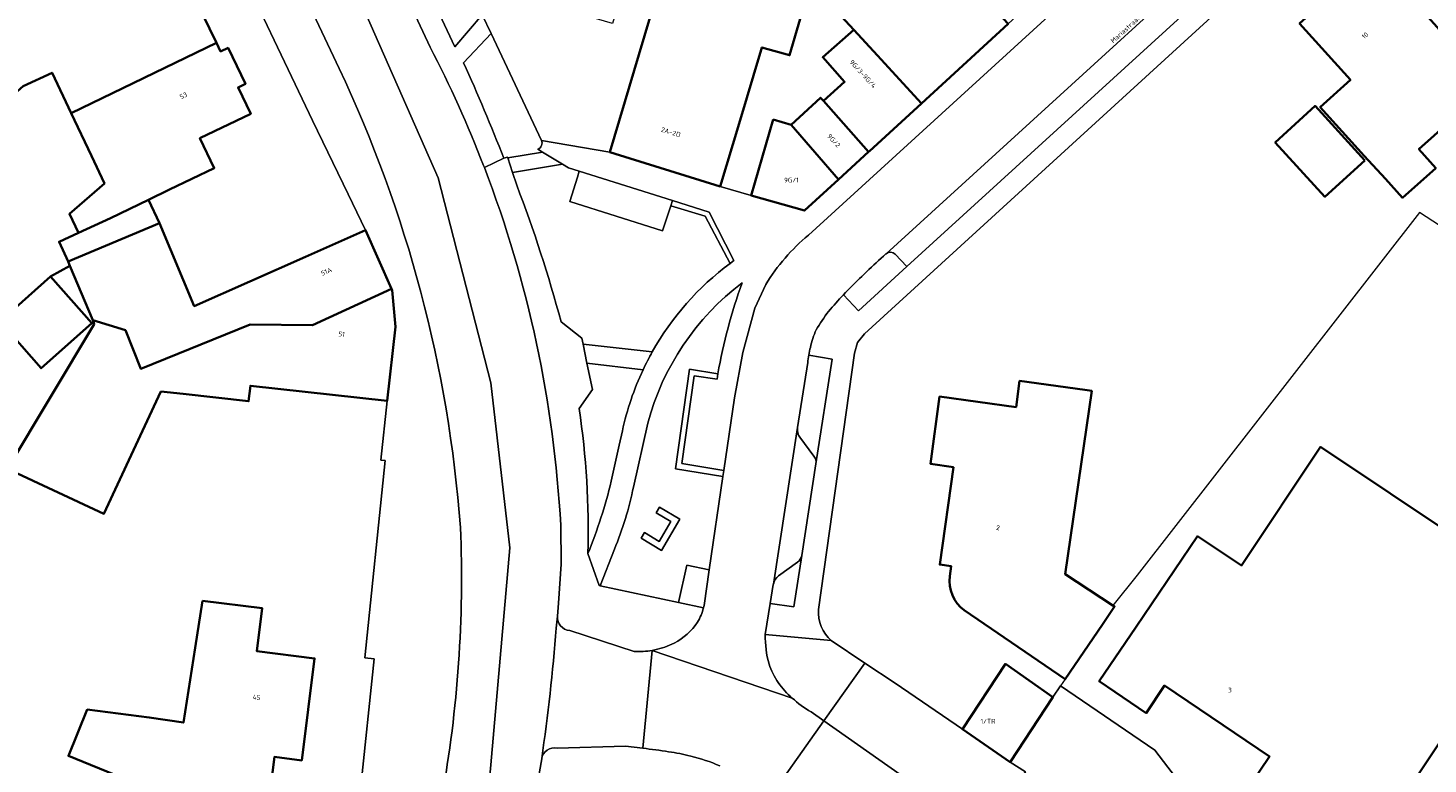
# Model space of a CAD drawing. Header units: metres. Extents: x 197700 to 204338, y 317132 to 325229.
# Tile 336 of 656: x 199836 to 199942, y 319848 to 319904. Entities that reach past the tile are written whole.
import ezdxf
from ezdxf.enums import TextEntityAlignment as Align

# ---------------------------------------------------------------- set-up
doc = ezdxf.new("R2010")
doc.units = ezdxf.units.M
for name, color, linetype, lineweight in [('B-WE-GR-BEPLANTING_CULTUUR_BODEMBEDEKKER-GV', 90, 'Continuous', 18), ('B-WE-GR-BEPLANTING_CULTUUR_HEESTERS-GV', 90, 'Continuous', 18), ('B-WE-IE-TERREINAFSCHEIDING_KUNSTMATIG_HEKWERK-G', 20, 'IE-TERREINAFSCHEIDING-KUNSTMATIG', 18), ('B-WE-IE-TERREINAFSCHEIDING_KUNSTMATIG_MUUR-G', 90, 'IE-TERREINAFSCHEIDING-KUNSTMATIG-DICHT', 18), ('B-WE-OG-BEBOUWING-GV', 7, 'Continuous', 35), ('B-WE-OG-BEBOUWING-T18', 10, 'Continuous', 18), ('B-WE-OG-TERREIN_ERF-GV', 7, 'Continuous', 18), ('B-WE-OG-TOPOGRAFIE-T18', 10, 'Continuous', 18), ('B-WE-VH-VERHARDING_ASFALT-GV', 252, 'Continuous', 18), ('B-WE-VH-VERHARDING_BETONSTRAATSTEEN-GV', 252, 'Continuous', 18), ('B-WE-VH-VERHARDING_HALFVERHARDING_GRIND-GV', 252, 'Continuous', 18), ('B-WE-VH-VERHARDING_OPEN-GV', 252, 'Continuous', 18), ('B-WE-VH-VERHARDING_STRAATBAKSTEEN-GV', 252, 'Continuous', 18), ('B-WE-VH-VERHARDING_TEGEL-GV', 252, 'Continuous', 18)]:
    doc.layers.add(name, color=color, linetype=linetype, lineweight=lineweight)
doc.styles.add('NLCS-ISO-M200-T18', font='NLCS-ISO.ttf', dxfattribs={"height": 0.36})
doc.linetypes.add('IE-TERREINAFSCHEIDING-KUNSTMATIG', pattern='A,4,[82,NLCS.SHX,S=0.75,R=90,X=0,Y=0],4,-2', length=10)
doc.linetypes.add('IE-TERREINAFSCHEIDING-KUNSTMATIG-DICHT', pattern='A,8,-1,[82,NLCS.SHX,S=0.75,R=90,X=0,Y=0],-1', length=10)

msp = doc.modelspace()

# ---------------------------------------------------------------- linework, layer by layer
at = {"layer": 'B-WE-GR-BEPLANTING_CULTUUR_BODEMBEDEKKER-GV'}
for points in [[(199889.249, 319885.773), (199887.354, 319889.352), (199884.748, 319890.152), (199884.118, 319888.257), (199877.076, 319890.464), (199877.649, 319892.333), (199877.787, 319892.785), (199876.96, 319893.039), (199876.509, 319893.313), (199872.715, 319892.685), (199873.036, 319891.704)], [(199897.856, 319883.38), (199899.016, 319882.17), (199902.687, 319885.527), (199901.799, 319886.469)], [(199901.099, 319886.504), (199901.094, 319886.499)], [(199898.183, 319883.725), (199898.019, 319883.553), (199897.856, 319883.38)], [(199876.402, 319881.34), (199877.982, 319880.098), (199878.078, 319879.629), (199883.335, 319879.047)], [(199895.773, 319870.536), (199897, 319878.502), (199895.228, 319878.809)], [(199882.637, 319877.693), (199878.371, 319878.202), (199878.785, 319876.185), (199877.78, 319874.751)], [(199895.144, 319878.229), (199894.371, 319873.291)], [(199880.827, 319871.973), (199881.068, 319873.06)], [(199894.556, 319872.556), (199895.619, 319871.115)], [(199880.216, 319869.216), (199880.827, 319871.973)], [(199892.53, 319861.379), (199892.3, 319859.937), (199894.087, 319859.683), (199894.693, 319863.58)], [(199894.367, 319863.075), (199892.936, 319862.023)], [(199892.534, 319861.405), (199892.53, 319861.379)]]:
    msp.add_lwpolyline(points, dxfattribs=at)
for points in [[(199873.036, 319891.704, -0.0263529), (199876.402, 319881.34)], [(199901.094, 319886.499, 0.0159681), (199898.183, 319883.725)], [(199901.799, 319886.469, 0.4099751), (199901.099, 319886.504)], [(199883.335, 319879.047, -0.1053516), (199889.249, 319885.773)], [(199895.228, 319878.809, 0.0139989), (199895.144, 319878.229)], [(199881.068, 319873.06, -0.0571496), (199882.637, 319877.693)], [(199877.78, 319874.751, -0.043991), (199878.447, 319863.732)], [(199894.371, 319873.291, 0.196178), (199894.556, 319872.556)], [(199895.619, 319871.115, -0.1986997), (199895.773, 319870.536)], [(199878.447, 319863.732, 0.0372681), (199880.216, 319869.216)], [(199894.693, 319863.58, -0.2022146), (199894.367, 319863.075)], [(199892.936, 319862.023, 0.2061867), (199892.534, 319861.405)]]:
    msp.add_lwpolyline(points, format="xyb", dxfattribs=at)
at = {"layer": 'B-WE-GR-BEPLANTING_CULTUUR_HEESTERS-GV'}
for points in [[(199858.841, 319928.128), (199856.718, 319927.023), (199868.331, 319902.229), (199870.417, 319904.667), (199869.599, 319906.404)], [(199874.914, 319895.113), (199871.088, 319903.242), (199868.981, 319901.02)], [(199872.053, 319893.771), (199872.338, 319893.831), (199872.354, 319893.788), (199874.996, 319894.234), (199874.646, 319894.447)], [(199887.667, 319862.487), (199888.705, 319869.583), (199885.104, 319870.17), (199886.169, 319877.746), (199888.325, 319877.391)], [(199882.989, 319873.632), (199881.911, 319868.782)], [(199880.46, 319864.049), (199879.378, 319861.279), (199885.332, 319860.009), (199885.968, 319862.855), (199887.667, 319862.487)]]:
    msp.add_lwpolyline(points, dxfattribs=at)
for points in [[(199868.981, 319901.02, -0.0158596), (199872.053, 319893.771)], [(199874.646, 319894.447, 0.4294195), (199874.914, 319895.113)], [(199890.172, 319884.292, 0.1671143), (199882.989, 319873.632)], [(199888.325, 319877.391, -0.0459411), (199890.172, 319884.292)], [(199881.911, 319868.782, -0.0454901), (199880.46, 319864.049)]]:
    msp.add_lwpolyline(points, format="xyb", dxfattribs=at)
for points in [[(199889.249, 319885.773), (199889.394, 319885.88), (199889.539, 319885.985), (199887.665, 319889.663), (199884.878, 319890.544), (199884.748, 319890.152), (199887.354, 319889.352)], [(199888.77, 319870.029), (199885.581, 319870.566), (199886.507, 319877.232), (199888.255, 319876.971), (199888.289, 319877.179), (199888.325, 319877.391), (199886.169, 319877.746), (199885.104, 319870.17), (199888.705, 319869.583)], [(199884.03, 319863.967), (199882.485, 319864.884), (199882.74, 319865.314), (199883.855, 319864.652), (199884.749, 319866.157), (199883.634, 319866.819), (199883.889, 319867.249), (199885.434, 319866.332)], [(199884.03, 319863.967), (199885.434, 319866.332), (199883.889, 319867.249), (199883.634, 319866.819), (199884.749, 319866.157), (199883.855, 319864.652), (199882.74, 319865.314), (199882.485, 319864.884)], [(199885.332, 319860.009), (199887.227, 319859.605), (199887.248, 319859.694), (199887.267, 319859.783), (199887.667, 319862.487), (199885.968, 319862.855)]]:
    msp.add_lwpolyline(points, close=True, dxfattribs=at)
at = {"layer": 'B-WE-IE-TERREINAFSCHEIDING_KUNSTMATIG_HEKWERK-G'}
for points in [[(199962.423, 319899.784), (199950.517, 319883.861), (199941.641, 319889.642), (199920.176, 319862.091), (199918.337, 319859.774)], [(199914.364, 319853.676), (199921.53, 319848.787), (199925.98, 319842.951), (199936.734, 319835.834)]]:
    msp.add_lwpolyline(points, dxfattribs=at)
at = {"layer": 'B-WE-IE-TERREINAFSCHEIDING_KUNSTMATIG_MUUR-G'}
for points in [[(199914.712, 319854.188), (199914.364, 319853.676)], [(199914.364, 319853.676), (199913.778, 319852.813)]]:
    msp.add_lwpolyline(points, dxfattribs=at)
at = {"layer": 'B-WE-OG-BEBOUWING-GV'}
for points in [[(199884.957, 319910.472), (199895.42, 319907.291), (199895.373, 319907.128), (199896.136, 319906.254), (199898.65, 319903.52), (199900.441, 319901.573), (199903.796, 319897.926), (199910.369, 319903.971), (199906.985, 319907.651), (199906.719, 319907.94), (199904.547, 319906.055), (199904.362, 319906.268), (199903.477, 319905.499), (199899.722, 319909.825), (199896.99, 319910.718), (199896.817, 319910.19), (199895.691, 319910.557), (199896.74, 319914.082), (199887.03, 319917.162)], [(199837.722, 319910.608), (199835.497, 319907.821), (199835.584, 319907.769), (199828.915, 319896.753), (199831.152, 319895.399), (199835.547, 319899.23), (199837.73, 319900.253), (199839.19, 319897.173), (199850.221, 319902.523), (199847.52, 319908.106), (199840.562, 319904.739)], [(199889.926, 319896.401), (199891.608, 319901.987), (199891.665, 319902.179), (199893.768, 319901.587), (199895.373, 319907.128), (199895.42, 319907.291), (199884.957, 319910.472), (199880.119, 319894.209), (199888.485, 319891.614)], [(199937.423, 319893.931), (199939.056, 319892.194), (199940.331, 319890.755), (199942.866, 319893.017), (199941.591, 319894.456), (199946.959, 319899.247), (199944.24, 319902.293), (199938.179, 319909.089), (199932.524, 319904.007), (199936.38, 319899.715), (199934.082, 319897.65)], [(199903.796, 319897.926), (199900.441, 319901.573), (199898.65, 319903.52), (199896.287, 319901.428), (199897.944, 319899.556), (199896.333, 319898.129), (199899.774, 319894.244), (199899.836, 319894.301)], [(199850.221, 319902.523), (199839.19, 319897.173), (199840.73, 319893.931), (199841.704, 319891.852), (199839.063, 319889.549), (199839.736, 319888.085), (199842.16, 319889.196), (199845.047, 319890.593), (199846.661, 319891.374), (199850.057, 319893.017), (199848.964, 319895.276), (199852.824, 319897.143), (199851.86, 319899.136), (199852.426, 319899.41), (199851.102, 319902.148), (199850.535, 319901.874)], [(199893.883, 319896.309), (199897.476, 319892.141), (199899.774, 319894.244), (199896.333, 319898.129), (199896.123, 319898.359)], [(199937.471, 319893.599), (199933.7, 319897.731), (199930.673, 319894.968), (199934.443, 319890.836)], [(199892.509, 319896.703), (199890.856, 319890.935), (199894.893, 319889.778), (199897.476, 319892.141), (199893.883, 319896.309)], [(199842.16, 319889.196), (199839.736, 319888.085), (199838.266, 319887.411), (199838.955, 319885.907), (199845.906, 319888.817), (199845.047, 319890.593)], [(199863.532, 319883.837), (199861.557, 319888.298), (199856.986, 319886.274), (199848.536, 319882.532), (199845.906, 319888.817), (199838.955, 319885.907), (199839.094, 319885.575), (199840.817, 319881.459), (199843.31, 319880.707), (199844.481, 319877.754), (199852.774, 319881.135), (199857.522, 319881.082)], [(199837.607, 319884.775), (199840.753, 319881.232), (199840.869, 319881.335), (199840.817, 319881.459), (199839.094, 319885.575)], [(199840.753, 319881.232), (199837.607, 319884.775), (199833.753, 319881.352), (199836.898, 319877.81)], [(199863.196, 319875.322), (199863.818, 319880.942), (199863.572, 319883.748), (199863.532, 319883.837), (199857.522, 319881.082), (199852.774, 319881.135), (199844.481, 319877.754), (199843.31, 319880.707), (199840.817, 319881.459), (199840.869, 319881.335), (199840.943, 319881.157), (199834.349, 319870.172), (199841.667, 319866.755), (199846.003, 319876.038), (199847.693, 319875.851), (199852.669, 319875.299), (199852.799, 319876.472)], [(199944.715, 319864.747), (199934.118, 319871.824), (199928.105, 319862.821), (199924.774, 319865.047), (199920.106, 319858.159), (199917.301, 319854.02), (199920.867, 319851.603), (199922.249, 319853.693), (199930.233, 319848.31), (199928.075, 319845.11), (199936.509, 319839.422), (199939.305, 319843.567), (199944.83, 319851.867), (199949.013, 319858.151), (199943.829, 319861.613), (199945.368, 319863.918), (199944.533, 319864.475)], [(199849.15, 319860.141), (199848.596, 319856.556), (199847.707, 319850.888), (199845.121, 319851.276), (199840.402, 319851.873), (199838.975, 319848.355), (199843.018, 319846.715), (199846.097, 319845.393), (199846.654, 319845.439), (199854.124, 319844.286), (199854.623, 319848.274), (199856.706, 319848.014), (199857.672, 319855.754), (199853.296, 319856.3), (199853.704, 319859.574)], [(199913.778, 319852.813), (199910.183, 319855.338), (199906.903, 319850.379), (199910.522, 319847.888)]]:
    msp.add_lwpolyline(points, close=True, dxfattribs=at)
for points in [[(199916.199, 319876.159), (199911.246, 319876.839), (199910.974, 319874.858), (199905.16, 319875.656), (199904.476, 319870.536), (199906.211, 319870.285), (199905.176, 319862.891), (199906.053, 319862.76), (199905.937, 319862.011)], [(199907.039, 319859.415), (199914.712, 319854.188), (199917.541, 319858.343), (199918.461, 319859.693), (199918.337, 319859.774), (199914.696, 319862.161), (199916.728, 319876.086), (199916.199, 319876.159)]]:
    msp.add_lwpolyline(points, dxfattribs=at)
msp.add_lwpolyline([(199905.937, 319862.011, 0.2650154), (199907.039, 319859.415)], format="xyb", dxfattribs=at)
at = {"layer": 'B-WE-OG-TERREIN_ERF-GV'}
for points in [[(199979.618, 319953.656), (199899.449, 319880.425), (199898.936, 319879.758), (199898.703, 319878.95), (199895.957, 319859.478)], [(199847.52, 319908.106), (199850.221, 319902.523), (199850.535, 319901.874), (199851.102, 319902.148), (199852.426, 319899.41), (199851.86, 319899.136), (199852.824, 319897.143), (199848.964, 319895.276), (199850.057, 319893.017), (199846.661, 319891.374), (199845.047, 319890.593), (199845.906, 319888.817), (199848.536, 319882.532), (199856.986, 319886.274), (199861.557, 319888.298), (199860.227, 319891.026), (199857.517, 319896.615), (199851.151, 319909.963)], [(199861.157, 319845.795), (199862.204, 319855.735), (199861.508, 319855.809), (199863.037, 319870.787), (199862.71, 319870.827), (199863.196, 319875.322), (199852.799, 319876.472), (199852.669, 319875.299), (199847.693, 319875.851), (199846.003, 319876.038), (199841.667, 319866.755), (199834.349, 319870.172), (199840.943, 319881.157), (199840.869, 319881.335), (199840.753, 319881.232), (199836.898, 319877.81), (199833.753, 319881.352), (199837.607, 319884.775), (199839.094, 319885.575), (199838.955, 319885.907), (199838.266, 319887.411), (199839.736, 319888.085), (199839.063, 319889.549), (199841.704, 319891.852), (199840.73, 319893.931), (199839.19, 319897.173), (199837.73, 319900.253), (199835.547, 319899.23)], [(199905.937, 319862.011), (199906.053, 319862.76), (199905.176, 319862.891), (199906.211, 319870.285), (199904.476, 319870.536), (199905.16, 319875.656), (199910.974, 319874.858), (199911.246, 319876.839), (199916.199, 319876.159), (199916.728, 319876.086), (199914.696, 319862.161), (199918.337, 319859.774), (199918.461, 319859.693), (199917.541, 319858.343), (199914.712, 319854.188), (199907.039, 319859.415)], [(199928.075, 319845.11), (199930.233, 319848.31), (199922.249, 319853.693), (199920.867, 319851.603), (199917.301, 319854.02), (199920.106, 319858.159), (199924.774, 319865.047), (199928.105, 319862.821), (199934.118, 319871.824), (199944.715, 319864.747)], [(199843.018, 319846.715), (199838.975, 319848.355), (199840.402, 319851.873), (199845.121, 319851.276), (199847.707, 319850.888), (199848.596, 319856.556), (199849.15, 319860.141), (199853.704, 319859.574), (199853.296, 319856.3), (199857.672, 319855.754), (199856.706, 319848.014), (199854.623, 319848.274), (199854.124, 319844.286)], [(199896.93, 319857.116), (199899.492, 319855.407), (199901.796, 319853.869), (199906.903, 319850.379), (199910.183, 319855.338), (199913.778, 319852.813), (199914.364, 319853.676), (199921.53, 319848.787), (199925.98, 319842.951)], [(199943.345, 319845.533), (199946.758, 319850.557), (199944.83, 319851.867), (199939.305, 319843.567)]]:
    msp.add_lwpolyline(points, dxfattribs=at)
for points in [[(199944.24, 319902.293), (199946.959, 319899.247), (199941.591, 319894.456), (199942.866, 319893.017), (199940.331, 319890.755), (199939.056, 319892.194), (199937.423, 319893.931), (199934.082, 319897.65), (199936.38, 319899.715), (199932.524, 319904.007), (199938.179, 319909.089), (199943.764, 319914.107), (199947.105, 319910.388), (199949.867, 319907.314)], [(199890.856, 319890.935), (199892.509, 319896.703), (199893.883, 319896.309), (199896.123, 319898.359), (199896.333, 319898.129), (199897.944, 319899.556), (199896.287, 319901.428), (199898.65, 319903.52), (199896.136, 319906.254), (199895.373, 319907.128), (199893.768, 319901.587), (199891.665, 319902.179), (199891.608, 319901.987), (199889.926, 319896.401), (199888.485, 319891.614)], [(199934.443, 319890.836), (199930.673, 319894.968), (199933.7, 319897.731), (199937.471, 319893.599)]]:
    msp.add_lwpolyline(points, close=True, dxfattribs=at)
for points in [[(199907.039, 319859.415, -0.2650154), (199905.937, 319862.011)], [(199895.957, 319859.478, 0.2309594), (199896.93, 319857.116)]]:
    msp.add_lwpolyline(points, format="xyb", dxfattribs=at)
at = {"layer": 'B-WE-VH-VERHARDING_ASFALT-GV'}
for points in [[(199866.451, 319902.203), (199855.409, 319925.792), (199854.599, 319927.58), (199848.064, 319941.351), (199846.232, 319945.364), (199845.326, 319947.311), (199837.881, 319963.318), (199834.692, 319961.519), (199840.922, 319948.587), (199849.272, 319930.812), (199857.44, 319914.126), (199867.072, 319892.284), (199871.065, 319876.686), (199872.518, 319864.172), (199870.823, 319844.777), (199874.307, 319844.41), (199874.776, 319847.135), (199874.932, 319848.132)], [(199867.338, 319845.144), (199870.823, 319844.777), (199872.518, 319864.172), (199871.065, 319876.686), (199867.072, 319892.284), (199857.44, 319914.126), (199849.272, 319930.812), (199840.922, 319948.587), (199834.692, 319961.519), (199831.431, 319960.02), (199859.536, 319900.584)], [(199870.58, 319893.044), (199870.521, 319893.196)], [(199876.131, 319858.973), (199876.221, 319859.966), (199876.406, 319862.913), (199876.376, 319865.88)], [(199876.035, 319858.066), (199876.131, 319858.973)]]:
    msp.add_lwpolyline(points, dxfattribs=at)
for points in [[(199870.521, 319893.196, 0.0278586), (199866.451, 319902.203)], [(199859.536, 319900.584, -0.0920591), (199868.758, 319865.715)], [(199876.376, 319865.88, 0.0785799), (199870.58, 319893.044)], [(199868.758, 319865.715, -0.0553087), (199867.338, 319845.144)], [(199874.932, 319848.132, 0.0176667), (199876.035, 319858.066)]]:
    msp.add_lwpolyline(points, format="xyb", dxfattribs=at)
at = {"layer": 'B-WE-VH-VERHARDING_BETONSTRAATSTEEN-GV'}
for points in [[(199876.131, 319858.973), (199876.035, 319858.066)], [(199881.949, 319856.29), (199877.06, 319857.869)], [(199876.101, 319848.936), (199881.298, 319849.091), (199882.618, 319848.928), (199883.333, 319856.373)]]:
    msp.add_lwpolyline(points, dxfattribs=at)
for points in [[(199877.06, 319857.869, -0.4000292), (199876.131, 319858.973)], [(199876.035, 319858.066, -0.0176667), (199874.932, 319848.132)], [(199883.333, 319856.373, -0.058489), (199881.949, 319856.29)], [(199874.932, 319848.132, -0.4324452), (199876.101, 319848.936)]]:
    msp.add_lwpolyline(points, format="xyb", dxfattribs=at)
at = {"layer": 'B-WE-VH-VERHARDING_HALFVERHARDING_GRIND-GV'}
for points in [[(199874.996, 319894.234), (199872.354, 319893.788), (199872.715, 319892.685), (199876.509, 319893.313)], [(199884.878, 319890.544), (199877.787, 319892.785), (199877.649, 319892.333), (199877.076, 319890.464), (199884.118, 319888.257), (199884.748, 319890.152)]]:
    msp.add_lwpolyline(points, close=True, dxfattribs=at)
at = {"layer": 'B-WE-VH-VERHARDING_OPEN-GV'}
msp.add_lwpolyline([(199932.647, 319829.838), (199936.734, 319835.834), (199925.98, 319842.951), (199921.53, 319848.787), (199914.364, 319853.676), (199913.778, 319852.813), (199910.522, 319847.888), (199911.693, 319847.133), (199910.971, 319846.08), (199919.269, 319840.596), (199923.254, 319837.962), (199927.513, 319835.147), (199926.715, 319833.859)], close=True, dxfattribs=at)
at = {"layer": 'B-WE-VH-VERHARDING_STRAATBAKSTEEN-GV'}
for points in [[(199976.136, 319961.787), (199973.916, 319959.773), (199895.202, 319887.921)], [(199895.202, 319887.921), (199973.916, 319959.773)], [(199901.094, 319886.499), (199901.099, 319886.504), (199937.595, 319919.808), (199937.895, 319920.082), (199943.187, 319924.914), (199943.434, 319925.14), (199943.478, 319925.183), (199943.524, 319925.223), (199977.795, 319956.673), (199977.824, 319956.701), (199977.857, 319956.73), (199978.122, 319956.944)], [(199895.957, 319859.478), (199898.703, 319878.95), (199898.936, 319879.758), (199899.449, 319880.425), (199979.618, 319953.656)], [(199977.214, 319953.682), (199946.511, 319925.504), (199944.398, 319923.594), (199943.187, 319924.914), (199937.895, 319920.082), (199939.101, 319918.739), (199936.946, 319916.774), (199902.687, 319885.527), (199899.016, 319882.17), (199897.856, 319883.38)], [(199943.579, 319934.176), (199941.012, 319931.832), (199934.747, 319926.114), (199934.676, 319926.05), (199929.932, 319921.757), (199926.238, 319918.384), (199921.65, 319914.218), (199917.113, 319910.1), (199914.845, 319908.047), (199912.116, 319905.574), (199910.369, 319903.971), (199903.796, 319897.926), (199899.836, 319894.301), (199899.774, 319894.244), (199897.476, 319892.141), (199894.893, 319889.778), (199890.856, 319890.935), (199888.485, 319891.614), (199880.119, 319894.209)], [(199937.595, 319919.808), (199901.099, 319886.504)], [(199902.687, 319885.527), (199936.946, 319916.774)], [(199874.646, 319894.447), (199874.996, 319894.234), (199876.509, 319893.313), (199876.96, 319893.039), (199877.787, 319892.785), (199884.878, 319890.544), (199887.665, 319889.663), (199889.539, 319885.985), (199889.394, 319885.88), (199889.249, 319885.773)], [(199880.119, 319894.209), (199874.914, 319895.113)], [(199901.799, 319886.469), (199902.687, 319885.527)], [(199888.325, 319877.391), (199888.289, 319877.179), (199888.255, 319876.971), (199886.507, 319877.232), (199885.581, 319870.566), (199888.77, 319870.029), (199889.579, 319875.553), (199890.209, 319878.997), (199891.134, 319882.376), (199891.953, 319884.166)], [(199891.953, 319884.166), (199891.134, 319882.376), (199890.209, 319878.997), (199889.579, 319875.553), (199888.77, 319870.029), (199888.705, 319869.583), (199887.667, 319862.487), (199887.267, 319859.783), (199887.248, 319859.694), (199887.227, 319859.605)], [(199897.856, 319883.38), (199898.019, 319883.553), (199898.183, 319883.725)], [(199895.228, 319878.809), (199897, 319878.502), (199895.773, 319870.536), (199894.693, 319863.58), (199894.087, 319859.683), (199892.3, 319859.937), (199891.922, 319857.573), (199896.93, 319857.116)], [(199891.922, 319857.573), (199892.3, 319859.937), (199892.53, 319861.379), (199892.534, 319861.405), (199894.371, 319873.291), (199895.144, 319878.229)], [(199881.911, 319868.782), (199882.989, 319873.632)], [(199894.371, 319873.291), (199892.534, 319861.405)], [(199881.068, 319873.06), (199880.827, 319871.973), (199880.216, 319869.216)], [(199895.619, 319871.115), (199894.556, 319872.556)], [(199894.693, 319863.58), (199895.773, 319870.536)], [(199878.447, 319863.732), (199879.294, 319861.298), (199879.378, 319861.279), (199880.46, 319864.049)], [(199892.936, 319862.023), (199894.367, 319863.075)], [(199893.963, 319852.749), (199883.333, 319856.373), (199882.618, 319848.928)], [(199883.531, 319856.411), (199883.432, 319856.391), (199883.333, 319856.373), (199893.963, 319852.749)], [(199891.968, 319845.592), (199892.337, 319845.325), (199896.368, 319851.005), (199895.399, 319851.69)], [(199946.556, 319816.787), (199941.61, 319819.564), (199936.834, 319822.624), (199920.593, 319834.015), (199916.59, 319836.822), (199896.368, 319851.005), (199892.337, 319845.325), (199932.508, 319817.18)]]:
    msp.add_lwpolyline(points, dxfattribs=at)
for points in [[(199874.914, 319895.113, -0.4294195), (199874.646, 319894.447)], [(199895.202, 319887.921, 0.0816746), (199891.953, 319884.166)], [(199891.953, 319884.166, -0.0816746), (199895.202, 319887.921)], [(199898.183, 319883.725, -0.0159681), (199901.094, 319886.499)], [(199901.099, 319886.504, -0.4099751), (199901.799, 319886.469)], [(199889.249, 319885.773, 0.1053516), (199883.335, 319879.047)], [(199882.989, 319873.632, -0.1671143), (199890.172, 319884.292)], [(199890.172, 319884.292, 0.0459411), (199888.325, 319877.391)], [(199896.735, 319882.123, -0.0117842), (199897.856, 319883.38)], [(199897.856, 319883.38, 0.0117842), (199896.735, 319882.123)], [(199895.793, 319880.726, -0.031274), (199896.735, 319882.123)], [(199896.735, 319882.123, 0.031274), (199895.793, 319880.726)], [(199895.352, 319879.389, -0.0637895), (199895.793, 319880.726)], [(199895.793, 319880.726, 0.0637895), (199895.352, 319879.389)], [(199883.335, 319879.047, 0.0181788), (199882.637, 319877.693)], [(199895.144, 319878.229, -0.0139989), (199895.228, 319878.809)], [(199895.228, 319878.809, -0.0171928), (199895.352, 319879.389)], [(199895.352, 319879.389, 0.0171928), (199895.228, 319878.809)], [(199882.637, 319877.693, 0.0571496), (199881.068, 319873.06)], [(199894.556, 319872.556, -0.196178), (199894.371, 319873.291)], [(199895.773, 319870.536, 0.1986997), (199895.619, 319871.115)], [(199880.216, 319869.216, -0.0372681), (199878.447, 319863.732)], [(199880.46, 319864.049, 0.0454901), (199881.911, 319868.782)], [(199894.367, 319863.075, 0.2022146), (199894.693, 319863.58)], [(199892.534, 319861.405, -0.2061867), (199892.936, 319862.023)], [(199887.227, 319859.605, -0.0742031), (199886.776, 319858.516)], [(199896.93, 319857.116, -0.2309594), (199895.957, 319859.478)], [(199886.776, 319858.516, -0.1225601), (199885.009, 319856.921)], [(199892.21, 319855.331, -0.0732016), (199891.922, 319857.573)], [(199885.009, 319856.921, -0.0635086), (199883.531, 319856.411)], [(199892.912, 319853.92, -0.0723607), (199892.21, 319855.331)], [(199893.963, 319852.749, -0.0675043), (199892.912, 319853.92)], [(199895.399, 319851.69, -0.0540254), (199893.963, 319852.749)], [(199882.618, 319848.928, -0.0162939), (199884.58, 319848.668)], [(199884.58, 319848.668, -0.0255943), (199886.256, 319848.335)], [(199886.256, 319848.335, -0.041018), (199888.472, 319847.596)]]:
    msp.add_lwpolyline(points, format="xyb", dxfattribs=at)
at = {"layer": 'B-WE-VH-VERHARDING_TEGEL-GV'}
for points in [[(199859.536, 319900.584), (199831.431, 319960.02), (199829.042, 319958.922), (199830.895, 319954.891), (199831.05, 319954.553), (199833.184, 319948.112), (199839.114, 319935.017), (199851.151, 319909.963), (199857.517, 319896.615), (199860.227, 319891.026), (199861.557, 319888.298), (199863.532, 319883.837), (199863.572, 319883.748), (199863.818, 319880.942), (199863.196, 319875.322)], [(199881.531, 319908.881), (199881.697, 319908.746), (199881.526, 319908.164), (199880.301, 319903.988), (199875.376, 319905.444), (199870.554, 319906.888), (199869.599, 319906.404), (199870.417, 319904.667), (199871.088, 319903.242), (199874.914, 319895.113), (199880.119, 319894.209), (199884.957, 319910.472), (199887.03, 319917.162), (199888.741, 319922.732), (199890.781, 319929.374), (199892.713, 319935.663), (199893.109, 319936.73), (199894.888, 319942.672), (199899.859, 319959.239)], [(199868.981, 319901.02), (199871.088, 319903.242), (199870.417, 319904.667), (199868.331, 319902.229), (199856.718, 319927.023), (199855.638, 319926.461)], [(199855.409, 319925.792), (199866.451, 319902.203)], [(199870.521, 319893.196), (199870.58, 319893.044), (199872.053, 319893.771)], [(199873.036, 319891.704), (199872.715, 319892.685), (199872.354, 319893.788), (199872.338, 319893.831), (199872.053, 319893.771), (199870.58, 319893.044)], [(199877.78, 319874.751), (199878.785, 319876.185), (199878.371, 319878.202), (199878.078, 319879.629), (199877.982, 319880.098), (199876.402, 319881.34)], [(199883.335, 319879.047), (199878.078, 319879.629), (199878.371, 319878.202), (199882.637, 319877.693)], [(199863.196, 319875.322), (199862.71, 319870.827), (199863.037, 319870.787), (199861.508, 319855.809), (199862.204, 319855.735), (199861.157, 319845.795), (199867.338, 319845.144)], [(199876.376, 319865.88), (199876.406, 319862.913), (199876.221, 319859.966), (199876.131, 319858.973)], [(199887.227, 319859.605), (199885.332, 319860.009), (199879.378, 319861.279), (199879.294, 319861.298), (199878.447, 319863.732)], [(199877.06, 319857.869), (199881.949, 319856.29)], [(199895.399, 319851.69), (199896.368, 319851.005), (199899.492, 319855.407), (199896.93, 319857.116), (199891.922, 319857.573)], [(199883.333, 319856.373), (199883.432, 319856.391), (199883.531, 319856.411)], [(199882.618, 319848.928), (199881.298, 319849.091), (199876.101, 319848.936)], [(199874.932, 319848.132), (199874.776, 319847.135), (199874.307, 319844.41), (199877.04, 319843.694), (199878.777, 319845.012), (199892.612, 319842.93), (199896.406, 319840.326), (199903.68, 319835.155), (199950.02, 319802.902), (199972.061, 319803.556), (199976.61, 319804.066)]]:
    msp.add_lwpolyline(points, dxfattribs=at)
for points in [[(199866.451, 319902.203, -0.0278586), (199870.521, 319893.196)], [(199872.053, 319893.771, 0.0158596), (199868.981, 319901.02)], [(199868.758, 319865.715, 0.0920591), (199859.536, 319900.584)], [(199870.58, 319893.044, -0.0785799), (199876.376, 319865.88)], [(199876.402, 319881.34, 0.0263529), (199873.036, 319891.704)], [(199882.637, 319877.693, -0.0181788), (199883.335, 319879.047)], [(199878.447, 319863.732, 0.043991), (199877.78, 319874.751)], [(199867.338, 319845.144, 0.0553087), (199868.758, 319865.715)], [(199886.776, 319858.516, 0.0742031), (199887.227, 319859.605)], [(199876.131, 319858.973, 0.4000292), (199877.06, 319857.869)], [(199885.009, 319856.921, 0.1225601), (199886.776, 319858.516)], [(199891.922, 319857.573, 0.0732016), (199892.21, 319855.331)], [(199881.949, 319856.29, 0.058489), (199883.333, 319856.373)], [(199883.531, 319856.411, 0.0635086), (199885.009, 319856.921)], [(199892.21, 319855.331, 0.0723607), (199892.912, 319853.92)], [(199892.912, 319853.92, 0.0675043), (199893.963, 319852.749)], [(199893.963, 319852.749, 0.0540254), (199895.399, 319851.69)], [(199876.101, 319848.936, 0.4324452), (199874.932, 319848.132)], [(199884.58, 319848.668, 0.0162939), (199882.618, 319848.928)], [(199886.256, 319848.335, 0.0255943), (199884.58, 319848.668)], [(199888.472, 319847.596, 0.041018), (199886.256, 319848.335)]]:
    msp.add_lwpolyline(points, format="xyb", dxfattribs=at)
msp.add_lwpolyline([(199916.59, 319836.822), (199919.269, 319840.596), (199910.971, 319846.08), (199911.693, 319847.133), (199910.522, 319847.888), (199906.903, 319850.379), (199901.796, 319853.869), (199899.492, 319855.407), (199896.368, 319851.005)], close=True, dxfattribs=at)

# ---------------------------------------------------------------- texts
at = {"layer": 'B-WE-OG-BEBOUWING-T18', "style": 'NLCS-ISO-M200-T18'}
for s, rotation, p in [('10', 41.9, (199937.483, 319903.086)), ('9G/3-9G/4', 312.5, (199899.338, 319900.169)), ('53', 25.8, (199847.714, 319898.521)), ('2A-2D', 343.5, (199884.749, 319895.744)), ('9G/2', 312.5, (199897.126, 319895.101)), ('51A', 23.8, (199858.574, 319885.155)), ('51', 353.7, (199859.733, 319880.394)), ('2', 352.1, (199909.606, 319865.684)), ('45', 352.9, (199853.272, 319852.798))]:
    msp.add_text(s, height=0.36, rotation=rotation, dxfattribs=at).set_placement(p, align=Align.MIDDLE)
for s, p in [('9G/1', (199893.907, 319892.1)), ('3', (199927.225, 319853.353)), ('1/TR', (199908.846, 319850.989))]:
    msp.add_text(s, height=0.36, dxfattribs=at).set_placement(p, align=Align.MIDDLE)
at = {"layer": 'B-WE-OG-TOPOGRAFIE-T18', "style": 'NLCS-ISO-M200-T18'}
msp.add_text('Mariastraat', height=0.36, rotation=42.4, dxfattribs=at).set_placement((199919.278, 319903.549), align=Align.MIDDLE)

doc.saveas('drawing.dxf')
